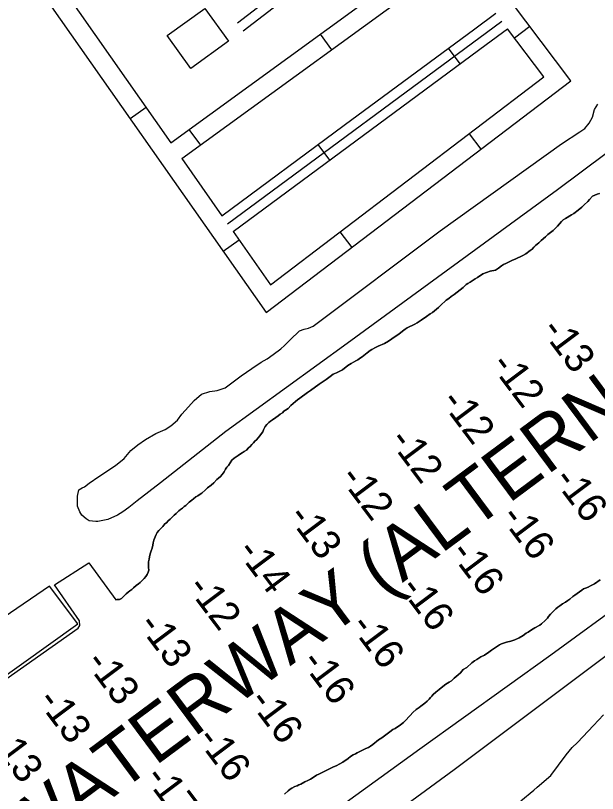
# Model space of a CAD drawing. Extents: x 3683613 to 3738215, y 469626 to 495384.
# Drawn here: x 3690491 to 3691388, y 488991 to 490192 of the extents above; entities that cross this region are included whole.
import ezdxf

# ---------------------------------------------------------------- set-up
doc = ezdxf.new("R2010")
doc.units = 0
for name, color, linetype in [('V-BLDG-OTLN', 7, 'Continuous'), ('V-CHAN-DOCK', 7, 'Continuous'), ('V-LEVE-TOET', 7, 'Continuous'), ('V-RIVR-IDEN', 7, 'Continuous'), ('V-RIVR-JETY', 7, 'Continuous'), ('V-ROAD-CNTR', 7, 'Continuous'), ('V-SITE-VEGE', 7, 'Continuous'), ('V-TOPO-SHOR', 7, 'Continuous'), ('V-TOPO-SPOT', 7, 'Continuous')]:
    doc.layers.add(name, color=color, linetype=linetype)

msp = doc.modelspace()

# ---------------------------------------------------------------- linework, layer by layer
at = {"layer": 'V-BLDG-OTLN'}
msp.add_lwpolyline([(3690782.8, 490202.7), (3690819.2, 490151.9), (3690761, 490110.1), (3690724.5, 490161)], close=True, dxfattribs=at)
at = {"layer": 'V-CHAN-DOCK'}
msp.add_lwpolyline([(3690412.8, 489222.1), (3690458, 489160.9), (3690587, 489253), (3690543.3, 489311.2), (3690412.8, 489222.1)], dxfattribs=at)
at = {"layer": 'V-LEVE-TOET'}
for points in [[(3690461.3, 488578.5), (3690620.2, 488697), (3690857.2, 488874.3), (3691113.9, 489060.4), (3691316.2, 489205.4), (3691555.1, 489380.4), (3691792.8, 489552), (3692157.1, 489823.5), (3692411.2, 490010.9), (3692742.2, 490254.9)], [(3691745, 490239.4), (3691675.4, 490184.6), (3691516.9, 490064.9), (3691326.1, 489922.5), (3691002.3, 489685.5), (3690815, 489549.9), (3690714.4, 489470.6), (3690678.5, 489442.7), (3690665.4, 489432.5), (3690656.1, 489425.7), (3690648.3, 489421), (3690633.1, 489414.3), (3690617.8, 489410.9), (3690614.7, 489410.9), (3690604.3, 489412.1), (3690600, 489415), (3690593, 489420.7), (3690590, 489426), (3690586.6, 489434.5), (3690586.3, 489449.9), (3690588.6, 489459.7), (3690593.7, 489462.9), (3690597.5, 489464.4)], [(3692756, 490200.1), (3692533.5, 490035.1), (3692152.8, 489752.3), (3691805.1, 489496.5), (3691485.3, 489266.9), (3691167.2, 489028), (3690833.1, 488782.9), (3690509.3, 488548.8), (3690468.1, 488520.3)], [(3690597.5, 489464.4), (3690604.6, 489470.3), (3690619.6, 489480.4), (3690645.2, 489497.2), (3690658.5, 489508.1), (3690668.8, 489520.4), (3690679.3, 489529.1), (3690691.2, 489537.5), (3690707.2, 489546.6), (3690721.4, 489552.9), (3690730.5, 489558.6), (3690740.6, 489567.6), (3690747.3, 489576.5), (3690757.7, 489587.8), (3690766.1, 489597.5), (3690777.7, 489607.3), (3690790.6, 489611.6), (3690801.8, 489613.2), (3690813.9, 489617.2), (3690838.8, 489636), (3690855.2, 489646.9), (3690869.6, 489656.9), (3690878.9, 489662.2), (3690888.2, 489668.8), (3690899.8, 489677.6), (3690905.7, 489682.7), (3690914.3, 489691.4), (3690928.5, 489705.3), (3690935.6, 489707.8), (3690942.6, 489709.3), (3690949.6, 489712.6), (3691145.5, 489859.2), (3691332.5, 489993.7), (3691360.4, 490012), (3691368.4, 490017.4), (3691374.9, 490025.5), (3691380, 490034.6), (3691383.3, 490046.5), (3691388.6, 490054.7)]]:
    msp.add_lwpolyline(points, dxfattribs=at)
at = {"layer": 'V-RIVR-JETY'}
for points in [[(3690945.5, 489013.7), (3690949.5, 489016.2), (3690954.6, 489019.7), (3690958.6, 489021.4), (3690962.6, 489023.3), (3690965.4, 489024.6), (3690970.7, 489027.6), (3690975.7, 489030.1), (3690981.2, 489032.7), (3690985, 489034.2), (3690991, 489037.2), (3690995.4, 489039.5), (3691003.6, 489045.3), (3691007.4, 489048.5), (3691011.2, 489051.1), (3691014.8, 489052.5), (3691017.6, 489054), (3691023.9, 489057), (3691030.9, 489060.7), (3691034.9, 489062.6), (3691037.8, 489064.3), (3691041.6, 489066.9), (3691050.3, 489074.1), (3691055.6, 489077.5), (3691063.8, 489083.3), (3691067.6, 489086.3), (3691072.7, 489089.9), (3691076.1, 489091.8), (3691084.3, 489097.4), (3691088.7, 489101), (3691091, 489103.1), (3691099, 489111.8), (3691103.3, 489116.3), (3691108.3, 489121.2), (3691113, 489124.2), (3691115.5, 489126.1), (3691122, 489130.8), (3691125.6, 489133.8), (3691128.2, 489136.7), (3691130.7, 489139.5), (3691132.8, 489141.8), (3691134.7, 489144.2), (3691138.7, 489147.6), (3691143.8, 489152.1), (3691149.5, 489156.3), (3691154.3, 489160.2), (3691159.4, 489163.1), (3691163, 489165.3), (3691167.2, 489169.5), (3691173.3, 489174.7), (3691176.5, 489177.8), (3691181.1, 489182.5), (3691186.4, 489185.9), (3691194.2, 489192.8), (3691198.4, 489196.2), (3691201.8, 489198.3), (3691208.3, 489202.1), (3691213.8, 489204.9), (3691220.6, 489209.6), (3691224.4, 489212.4), (3691232.2, 489217.9), (3691236.6, 489220.5), (3691239.8, 489222.2), (3691247.6, 489225), (3691254.2, 489226.5), (3691260.3, 489228.6), (3691267.1, 489231.8), (3691273.2, 489235.3), (3691278.1, 489238.5), (3691280.8, 489240.4), (3691286.3, 489243.8), (3691291.4, 489246.8), (3691299, 489251.3), (3691301.7, 489253), (3691307.4, 489258.5), (3691310.6, 489261.9), (3691312.5, 489264.5), (3691315.6, 489268.3), (3691318.4, 489271.1), (3691323.9, 489276.2), (3691326.8, 489278.7), (3691329.6, 489280.9), (3691334, 489283.8), (3691338.6, 489286.8), (3691342.2, 489289.2), (3691345.4, 489291.3), (3691350, 489295.1), (3691353, 489297.3), (3691356.4, 489300), (3691363.5, 489305.2), (3691366.5, 489306.9), (3691369.2, 489308.1), (3691373.3, 489309.9), (3691377.3, 489311.6), (3691383, 489315), (3691392.1, 489320.8)], [(3690905.4, 488990.4), (3690911.1, 488995.7), (3690914.2, 488998.1), (3690917, 488999.6), (3690921.6, 489002.1), (3690924.8, 489003.4), (3690927.8, 489004.7), (3690930.9, 489006), (3690936.9, 489009.2), (3690941.3, 489011.5), (3690945.5, 489013.7)]]:
    msp.add_lwpolyline(points, dxfattribs=at)
at = {"layer": 'V-ROAD-CNTR'}
for p, q in [((3691259.8, 490157.1), (3691283.8, 490175.1)), ((3690960.3, 490163), (3690978, 490138.8)), ((3691176.3, 490117.2), (3691158.4, 490141.3)), ((3690692.2, 490049.6), (3690667.6, 490032.4)), ((3690758.3, 490015.8), (3690775.9, 489991.5)), ((3691190, 490009.1), (3691208.1, 489985.3)), ((3690975.3, 489968.4), (3690957.5, 489992.6)), ((3690991, 489857.7), (3691009.2, 489833.8)), ((3690835.6, 489844.9), (3690811.1, 489827.6))]:
    msp.add_line(p, q, dxfattribs=at)
for points in [[(3690495.5, 490278.1), (3690877.2, 489733.3), (3691347, 490091), (3691115.2, 490399.1), (3691043.9, 490502.3), (3690787.4, 490303.1)], [(3690832.9, 490180.1), (3691104.2, 490388.9)], [(3690842, 490168.2), (3691040.2, 490320.7)], [(3690520.1, 490295.3), (3690730.2, 489995.3)], [(3690730.2, 489995.3), (3691150.9, 490301.9)], [(3690747.4, 489970.8), (3691168.9, 490277.9)], [(3691198.6, 490171), (3691231.2, 490195.1)], [(3690817.7, 489870.4), (3691240.2, 490183.1)], [(3690826.3, 489858.2), (3690883.8, 489776), (3691305.1, 490096.8), (3691249.2, 490171.1)], [(3690997.7, 490022.3), (3691198.6, 490171)], [(3691216.5, 490146.9), (3691249.2, 490171.1)], [(3691015.5, 489998.2), (3691216.5, 490146.9)], [(3690809.1, 489882.7), (3690997.7, 490022.3)], [(3690826.3, 489858.2), (3691015.5, 489998.2)], [(3690747.4, 489970.8), (3690809.1, 489882.7)]]:
    msp.add_lwpolyline(points, dxfattribs=at)
at = {"layer": 'V-SITE-VEGE'}
msp.add_lwpolyline([(3691269.7, 488980.2), (3691289.7, 488996.8), (3691294.7, 489001.1), (3691316.2, 489019.1), (3691339.7, 489050.8), (3691349, 489062.4), (3691356.9, 489070.3), (3691381.9, 489096.2), (3691396.9, 489112.8)], dxfattribs=at)
at = {"layer": 'V-TOPO-SHOR'}
for points in [[(3691391.2, 489917.3), (3691387.4, 489916), (3691383.6, 489914.7), (3691380, 489912.8), (3691375.3, 489907.9), (3691372.8, 489904.7), (3691367.1, 489899.4), (3691363.5, 489896.2), (3691358.1, 489891.1), (3691351.5, 489886.4), (3691347.7, 489884.3), (3691338.6, 489878.7), (3691335.2, 489876.6), (3691332.5, 489874), (3691326, 489866.8), (3691323.4, 489863.8), (3691319.4, 489860.2), (3691311.4, 489853.6), (3691307.6, 489850.4), (3691301.3, 489844.7), (3691297.7, 489841.1), (3691292.4, 489836.6), (3691289.7, 489834)], [(3691289.7, 489834), (3691292.4, 489836.6), (3691297.7, 489841.1), (3691301.3, 489844.7), (3691307.6, 489850.4), (3691311.4, 489853.6), (3691319.4, 489860.2), (3691323.4, 489863.8), (3691326, 489866.8), (3691332.5, 489874), (3691335.2, 489876.6), (3691338.6, 489878.7), (3691347.7, 489884.3), (3691351.5, 489886.4), (3691358.1, 489891.1), (3691363.5, 489896.2), (3691367.1, 489899.4), (3691372.8, 489904.7), (3691375.3, 489907.9), (3691380, 489912.8), (3691383.6, 489914.7), (3691387.4, 489916), (3691391.2, 489917.3)], [(3691289.7, 489834), (3691287, 489831.3), (3691284.2, 489828.9), (3691277.5, 489823.8), (3691272.8, 489821.2), (3691261, 489815.7), (3691256.7, 489814), (3691252.9, 489812), (3691246.6, 489809.1), (3691242.8, 489807.6), (3691239.8, 489805.4), (3691235.2, 489801.8), (3691230.5, 489799), (3691222.5, 489797.1), (3691216.8, 489795.4), (3691211.3, 489793), (3691203.1, 489787.7), (3691199.5, 489785.3), (3691191.5, 489780.4), (3691187.9, 489778.1), (3691185.3, 489776.4), (3691180.7, 489771.9), (3691167, 489761.2), (3691162.1, 489758), (3691158.5, 489755.3), (3691154.9, 489752.3), (3691152.4, 489750.4), (3691147.8, 489746.1), (3691142.7, 489741), (3691133.4, 489733.5), (3691130, 489731.2), (3691124.3, 489727.4), (3691116.1, 489721.4), (3691110.2, 489717.6), (3691106.6, 489715.4), (3691094.6, 489709.9), (3691091.4, 489707.9), (3691087.6, 489704.5), (3691081.9, 489700.1), (3691076.2, 489696.2), (3691065.9, 489689), (3691059.5, 489685.5), (3691049.6, 489681.3), (3691045.8, 489679.6), (3691039.9, 489676.4), (3691037.3, 489674.6), (3691032.9, 489671), (3691025.1, 489665.3), (3691022.6, 489663.4), (3691018.5, 489660.6), (3691015.4, 489658.7), (3691011.8, 489656.7), (3691008.2, 489654.6), (3691003.3, 489651.8), (3690995.1, 489645.2), (3690989.6, 489642.4), (3690985.4, 489640.3), (3690980.7, 489638.2), (3690976.1, 489634.8), (3690969.5, 489630.3), (3690966.6, 489628.1), (3690961.9, 489625.2), (3690958.8, 489622.8), (3690945.5, 489613.2), (3690941, 489610.2), (3690929, 489601.5), (3690925.4, 489598.7), (3690922.5, 489596.4), (3690915.5, 489589.8), (3690910.9, 489585.3), (3690907.1, 489582.8), (3690904.3, 489581), (3690902.2, 489578.7), (3690898.8, 489576.4), (3690895.9, 489573.8), (3690891.9, 489571.5), (3690887.2, 489568), (3690884.1, 489565.7), (3690881.1, 489563.6), (3690878.4, 489560.8), (3690875.6, 489557.4), (3690873.1, 489552.5), (3690871.9, 489549.3), (3690870.2, 489546.6), (3690867.7, 489543.2), (3690865.1, 489540), (3690862.2, 489537), (3690859.9, 489534.9), (3690857.7, 489532.5), (3690855.2, 489529.6), (3690852.5, 489526.6), (3690849.9, 489524.5), (3690846.8, 489521.3), (3690843.4, 489519.1), (3690840.2, 489517), (3690837.5, 489515.5), (3690834.1, 489512.9), (3690831.2, 489511), (3690827.8, 489508.5), (3690824.4, 489505.5), (3690821.9, 489501.7)], [(3690821.9, 489501.7), (3690824.4, 489505.5), (3690827.8, 489508.5), (3690831.2, 489511), (3690834.1, 489512.9), (3690837.5, 489515.5), (3690840.2, 489517), (3690843.4, 489519.1), (3690846.8, 489521.3), (3690849.9, 489524.5), (3690852.5, 489526.6), (3690855.2, 489529.6), (3690857.7, 489532.5), (3690859.9, 489534.9), (3690862.2, 489537), (3690865.1, 489540), (3690867.7, 489543.2), (3690870.2, 489546.6), (3690871.9, 489549.3), (3690873.1, 489552.5), (3690875.6, 489557.4), (3690878.4, 489560.8), (3690881.1, 489563.6), (3690884.1, 489565.7), (3690887.2, 489568), (3690891.9, 489571.5), (3690895.9, 489573.8), (3690898.8, 489576.4), (3690902.2, 489578.7), (3690904.3, 489581), (3690907.1, 489582.8), (3690910.9, 489585.3), (3690915.5, 489589.8), (3690922.5, 489596.4), (3690925.4, 489598.7), (3690929, 489601.5), (3690941, 489610.2), (3690945.5, 489613.2), (3690958.8, 489622.8), (3690961.9, 489625.2), (3690966.6, 489628.1), (3690969.5, 489630.3), (3690976.1, 489634.8), (3690980.7, 489638.2), (3690985.4, 489640.3), (3690989.6, 489642.4), (3690995.1, 489645.2), (3691003.3, 489651.8), (3691008.2, 489654.6), (3691011.8, 489656.7), (3691015.4, 489658.7), (3691018.5, 489660.6), (3691022.6, 489663.4), (3691025.1, 489665.3), (3691032.9, 489671), (3691037.3, 489674.6), (3691039.9, 489676.4), (3691045.8, 489679.6), (3691049.6, 489681.3), (3691059.5, 489685.5), (3691065.9, 489689), (3691076.2, 489696.2), (3691081.9, 489700.1), (3691087.6, 489704.5), (3691091.4, 489707.9), (3691094.6, 489709.9), (3691106.6, 489715.4), (3691110.2, 489717.6), (3691116.1, 489721.4), (3691124.3, 489727.4), (3691130, 489731.2), (3691133.4, 489733.5), (3691142.7, 489741), (3691147.8, 489746.1), (3691152.4, 489750.4), (3691154.9, 489752.3), (3691158.5, 489755.3), (3691162.1, 489758), (3691167, 489761.2), (3691180.7, 489771.9), (3691185.3, 489776.4), (3691187.9, 489778.1), (3691191.5, 489780.4), (3691199.5, 489785.3), (3691203.1, 489787.7), (3691211.3, 489793), (3691216.8, 489795.4), (3691222.5, 489797.1), (3691230.5, 489799), (3691235.2, 489801.8), (3691239.8, 489805.4), (3691242.8, 489807.6), (3691246.6, 489809.1), (3691252.9, 489812), (3691256.7, 489814), (3691261, 489815.7), (3691272.8, 489821.2), (3691277.5, 489823.8), (3691284.2, 489828.9), (3691287, 489831.3), (3691289.7, 489834)], [(3690457.9, 489155.7), (3690587.3, 489246.7), (3690589.9, 489250.5), (3690589.4, 489257.7), (3690551.2, 489313.3), (3690603.8, 489347.2), (3690645.5, 489290.4), (3690647.7, 489290.5), (3690651.1, 489290.8), (3690654.1, 489292.3), (3690656.4, 489294.4), (3690659.1, 489296.9), (3690661.6, 489299.5), (3690664.6, 489302), (3690667.3, 489304), (3690670.3, 489306.3), (3690672.8, 489308.7), (3690676.8, 489312.1), (3690680.4, 489315), (3690683.2, 489317), (3690686.3, 489320.2), (3690689.3, 489323.1), (3690691.6, 489326.1), (3690693.9, 489329.3), (3690695.4, 489332.9), (3690696.2, 489336.1), (3690696, 489339.9), (3690695.7, 489343.1), (3690696.1, 489348.8), (3690696.8, 489352.8), (3690697.4, 489356.4), (3690698.4, 489361.1), (3690700.1, 489365.8), (3690701.3, 489369.8), (3690702.4, 489374.4), (3690703, 489378.3), (3690704, 489382.3), (3690706.1, 489387.4), (3690707.6, 489390.8), (3690709.5, 489393.8), (3690712, 489396.9), (3690714.6, 489399.5), (3690718.1, 489403.5), (3690721.3, 489407.2), (3690723.6, 489409.1), (3690726.1, 489411.8), (3690729.1, 489414.6), (3690732, 489417.4), (3690735.4, 489420.8), (3690738.4, 489423.5), (3690742.6, 489427.4), (3690745.1, 489429.3), (3690748.1, 489431.6), (3690751, 489434.2), (3690753.6, 489435.9), (3690758.6, 489441), (3690762.6, 489444), (3690765.4, 489446.1), (3690769, 489449.1), (3690772.1, 489450.8), (3690775.3, 489453.2), (3690778, 489454.9), (3690783.7, 489460), (3690786.9, 489463.2), (3690792.4, 489467.2), (3690796.6, 489470.8), (3690801.2, 489475.7), (3690803.8, 489478.1), (3690806.7, 489480.4), (3690809.3, 489483.6), (3690812.4, 489487.6), (3690814.5, 489491.9), (3690816.8, 489494.9), (3690819.1, 489497.6), (3690821.9, 489501.7)], [(3690821.9, 489501.7), (3690819.1, 489497.6), (3690816.8, 489494.9), (3690814.5, 489491.9), (3690812.4, 489487.6), (3690809.3, 489483.6), (3690806.7, 489480.4), (3690803.8, 489478.1), (3690801.2, 489475.7), (3690796.6, 489470.8), (3690792.4, 489467.2), (3690786.9, 489463.2), (3690783.7, 489460), (3690778, 489454.9), (3690775.3, 489453.2), (3690772.1, 489450.8), (3690769, 489449.1), (3690765.4, 489446.1), (3690762.6, 489444), (3690758.6, 489441), (3690753.6, 489435.9), (3690751, 489434.2), (3690748.1, 489431.6), (3690745.1, 489429.3), (3690742.6, 489427.4), (3690738.4, 489423.5), (3690735.4, 489420.8), (3690732, 489417.4), (3690729.1, 489414.6), (3690726.1, 489411.8), (3690723.6, 489409.1), (3690721.3, 489407.2), (3690718.1, 489403.5), (3690714.6, 489399.5), (3690712, 489396.9), (3690709.5, 489393.8), (3690707.6, 489390.8), (3690706.1, 489387.4), (3690704, 489382.3), (3690703, 489378.3), (3690702.4, 489374.4), (3690701.3, 489369.8), (3690700.1, 489365.8), (3690698.4, 489361.1), (3690697.4, 489356.4), (3690696.8, 489352.8), (3690696.1, 489348.8), (3690695.7, 489343.1), (3690696, 489339.9), (3690696.2, 489336.1), (3690695.4, 489332.9), (3690693.9, 489329.3), (3690691.6, 489326.1), (3690689.3, 489323.1), (3690686.3, 489320.2), (3690683.2, 489317), (3690680.4, 489315), (3690676.8, 489312.1), (3690672.8, 489308.7), (3690670.3, 489306.3), (3690667.3, 489304), (3690664.6, 489302), (3690661.6, 489299.5), (3690659.1, 489296.9), (3690656.4, 489294.4), (3690654.1, 489292.3), (3690651.1, 489290.8), (3690647.7, 489290.5), (3690645.5, 489290.4)], [(3690945.5, 489013.7), (3690949.5, 489016.2), (3690954.6, 489019.7), (3690958.6, 489021.4), (3690962.6, 489023.3), (3690965.4, 489024.6), (3690970.7, 489027.6), (3690975.7, 489030.1), (3690981.2, 489032.7), (3690985, 489034.2), (3690991, 489037.2), (3690995.4, 489039.5), (3691003.6, 489045.3), (3691007.4, 489048.5), (3691011.2, 489051.1), (3691014.8, 489052.5), (3691017.6, 489054), (3691023.9, 489057), (3691030.9, 489060.7), (3691034.9, 489062.6), (3691037.8, 489064.3), (3691041.6, 489066.9), (3691050.3, 489074.1), (3691055.6, 489077.5), (3691063.8, 489083.3), (3691067.6, 489086.3), (3691072.7, 489089.9), (3691076.1, 489091.8), (3691084.3, 489097.4), (3691088.7, 489101), (3691091, 489103.1), (3691099, 489111.8), (3691103.3, 489116.3), (3691108.3, 489121.2), (3691113, 489124.2), (3691115.5, 489126.1), (3691122, 489130.8), (3691125.6, 489133.8), (3691128.2, 489136.7), (3691130.7, 489139.5), (3691132.8, 489141.8), (3691134.7, 489144.2), (3691138.7, 489147.6), (3691143.8, 489152.1), (3691149.5, 489156.3), (3691154.3, 489160.2), (3691159.4, 489163.1), (3691163, 489165.3), (3691167.2, 489169.5), (3691173.3, 489174.7), (3691176.5, 489177.8), (3691181.1, 489182.5), (3691186.4, 489185.9), (3691194.2, 489192.8), (3691198.4, 489196.2), (3691201.8, 489198.3), (3691208.3, 489202.1), (3691213.8, 489204.9), (3691220.6, 489209.6), (3691224.4, 489212.4), (3691232.2, 489217.9), (3691236.6, 489220.5), (3691239.8, 489222.2), (3691247.6, 489225), (3691254.2, 489226.5), (3691260.3, 489228.6), (3691267.1, 489231.8), (3691273.2, 489235.3), (3691278.1, 489238.5), (3691280.8, 489240.4), (3691286.3, 489243.8), (3691291.4, 489246.8), (3691299, 489251.3), (3691301.7, 489253), (3691307.4, 489258.5), (3691310.6, 489261.9), (3691312.5, 489264.5), (3691315.6, 489268.3), (3691318.4, 489271.1), (3691323.9, 489276.2), (3691326.8, 489278.7), (3691329.6, 489280.9), (3691334, 489283.8), (3691338.6, 489286.8), (3691342.2, 489289.2), (3691345.4, 489291.3), (3691350, 489295.1), (3691353, 489297.3), (3691356.4, 489300), (3691363.5, 489305.2), (3691366.5, 489306.9), (3691369.2, 489308.1), (3691373.3, 489309.9), (3691377.3, 489311.6), (3691383, 489315), (3691392.1, 489320.8)], [(3691392.1, 489320.8), (3691383, 489315), (3691377.3, 489311.6), (3691373.3, 489309.9), (3691369.2, 489308.1), (3691366.5, 489306.9), (3691363.5, 489305.2), (3691356.4, 489300), (3691353, 489297.3), (3691350, 489295.1), (3691345.4, 489291.3), (3691342.2, 489289.2), (3691338.6, 489286.8), (3691334, 489283.8), (3691329.6, 489280.9), (3691326.8, 489278.7), (3691323.9, 489276.2), (3691318.4, 489271.1), (3691315.6, 489268.3), (3691312.5, 489264.5), (3691310.6, 489261.9), (3691307.4, 489258.5), (3691301.7, 489253), (3691299, 489251.3), (3691291.4, 489246.8), (3691286.3, 489243.8), (3691280.8, 489240.4), (3691278.1, 489238.5), (3691273.2, 489235.3), (3691267.1, 489231.8), (3691260.3, 489228.6), (3691254.2, 489226.5), (3691247.6, 489225), (3691239.8, 489222.2), (3691236.6, 489220.5), (3691232.2, 489217.9), (3691224.4, 489212.4), (3691220.6, 489209.6), (3691213.8, 489204.9), (3691208.3, 489202.1), (3691201.8, 489198.3), (3691198.4, 489196.2), (3691194.2, 489192.8), (3691186.4, 489185.9), (3691181.1, 489182.5), (3691176.5, 489177.8), (3691173.3, 489174.7), (3691167.2, 489169.5), (3691163, 489165.3), (3691159.4, 489163.1), (3691154.3, 489160.2), (3691149.5, 489156.3), (3691143.8, 489152.1), (3691138.7, 489147.6), (3691134.7, 489144.2), (3691132.8, 489141.8), (3691130.7, 489139.5), (3691128.2, 489136.7), (3691125.6, 489133.8), (3691122, 489130.8)], [(3691122, 489130.8), (3691115.5, 489126.1), (3691113, 489124.2), (3691108.3, 489121.2), (3691103.3, 489116.3), (3691099, 489111.8), (3691091, 489103.1), (3691088.7, 489101), (3691084.3, 489097.4), (3691076.1, 489091.8), (3691072.7, 489089.9), (3691067.6, 489086.3), (3691063.8, 489083.3), (3691055.6, 489077.5), (3691050.3, 489074.1), (3691041.6, 489066.9), (3691037.8, 489064.3), (3691034.9, 489062.6), (3691030.9, 489060.7), (3691023.9, 489057), (3691017.6, 489054), (3691014.8, 489052.5), (3691011.2, 489051.1), (3691007.4, 489048.5), (3691003.6, 489045.3), (3690995.4, 489039.5), (3690991, 489037.2), (3690985, 489034.2), (3690981.2, 489032.7), (3690975.7, 489030.1), (3690970.7, 489027.6), (3690965.4, 489024.6), (3690962.6, 489023.3), (3690958.6, 489021.4), (3690954.6, 489019.7), (3690949.5, 489016.2), (3690945.5, 489013.7), (3690941.3, 489011.5), (3690936.9, 489009.2), (3690930.9, 489006), (3690927.8, 489004.7), (3690924.8, 489003.4), (3690921.6, 489002.1), (3690917, 488999.6), (3690914.2, 488998.1), (3690911.1, 488995.7), (3690905.4, 488990.4)], [(3690905.4, 488990.4), (3690911.1, 488995.7), (3690914.2, 488998.1), (3690917, 488999.6), (3690921.6, 489002.1), (3690924.8, 489003.4), (3690927.8, 489004.7), (3690930.9, 489006), (3690936.9, 489009.2), (3690941.3, 489011.5), (3690945.5, 489013.7)]]:
    msp.add_lwpolyline(points, dxfattribs=at)

# ---------------------------------------------------------------- texts
at = {"layer": 'V-RIVR-IDEN'}
msp.add_text('INTRACOASTAL WATERWAY (ALTERNATE ROUTE)', height=83, rotation=36.615, dxfattribs=at).set_placement((3689800.3, 488359.9))
at = {"layer": 'V-TOPO-SPOT'}
for s, p in [('-13', (3691299.5, 489706.2)), ('-12', (3691221.7, 489652.5)), ('-12', (3691144.8, 489596.1)), ('-12', (3691065.2, 489536)), ('-12', (3690989.1, 489478.6)), ('-16', (3691318.6, 489475.6)), ('-13', (3690909.3, 489418.4)), ('-16', (3691237.1, 489417.7)), ('-14', (3690830.6, 489365.1)), ('-16', (3691159.3, 489362.7)), ('-12', (3690753.8, 489309.2)), ('-16', (3691082, 489307.8)), ('-13', (3690678.5, 489251.2)), ('-16', (3691005.6, 489249.8)), ('-13', (3690597.2, 489193.5)), ('-16', (3690929.7, 489194.3)), ('-13', (3690523.1, 489134.3)), ('-16', (3690849.2, 489133.9)), ('-13', (3690448.7, 489073.6)), ('-16', (3690768.8, 489075.4)), ('-17', (3690688.5, 489015.7))]:
    msp.add_text(s, height=45, rotation=306.9347, dxfattribs=at).set_placement(p)

doc.saveas('drawing.dxf')
